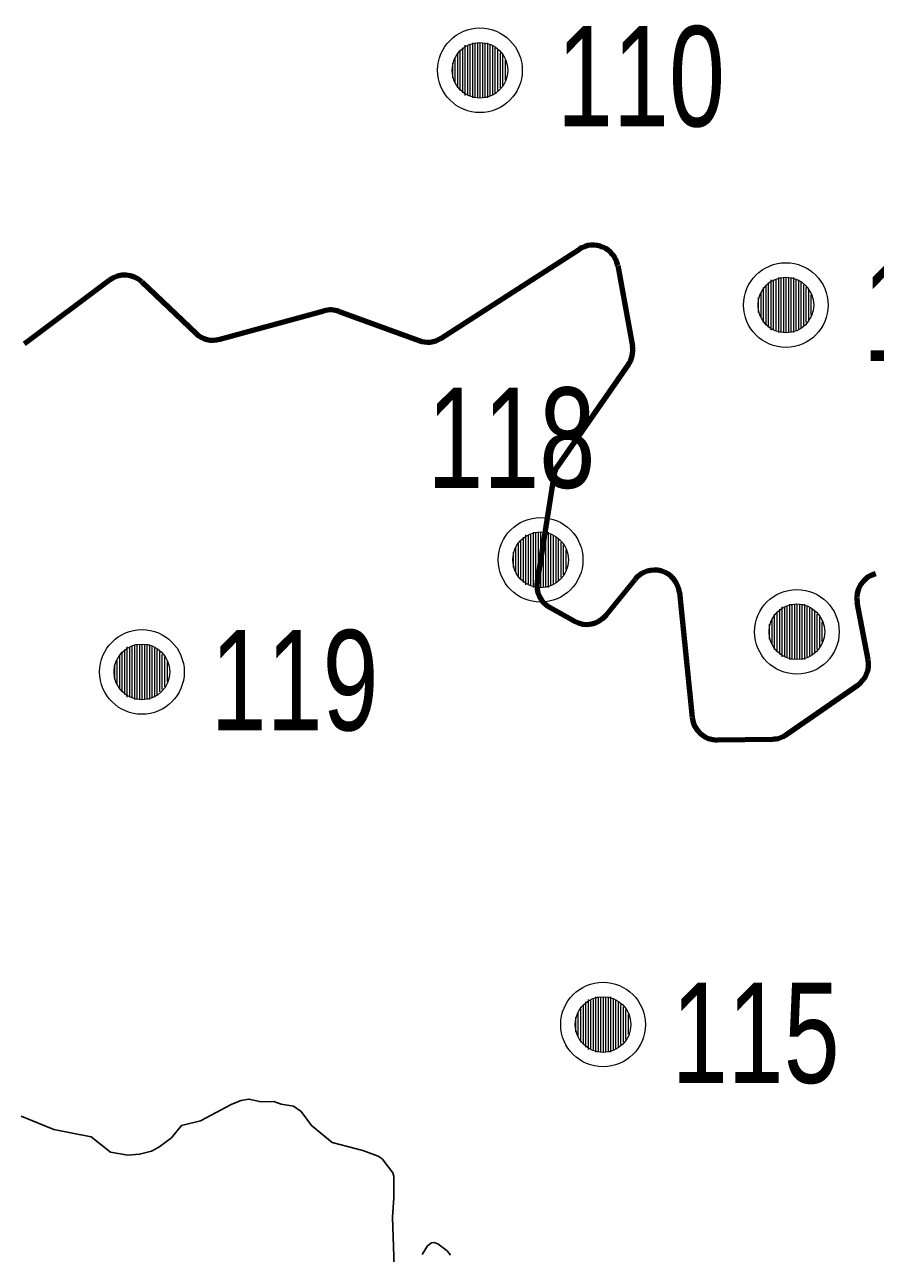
# Model space of a CAD drawing. Extents: x 553962 to 842807, y 8883888 to 9032388.
# Drawn here: x 741822 to 745215, y 8951173 to 8956073 of the extents above; entities that cross this region are included whole.
import ezdxf

# ---------------------------------------------------------------- set-up
doc = ezdxf.new("R2010")
doc.units = 0
doc.header["$LTSCALE"] = 160
for name, color, linetype, lineweight in [('21', 7, 'Continuous', 25), ('32', 7, 'Continuous', 13), ('33', 7, 'Continuous', 13), ('7', 7, 'Continuous', 90)]:
    doc.layers.add(name, color=color, linetype=linetype, lineweight=lineweight)

msp = doc.modelspace()

# ---------------------------------------------------------------- linework, layer by layer
at = {"layer": '21'}
for points in [[(743290.9, 8951495.2), (743248.2, 8951550.2), (743231.5, 8951561), (743171.6, 8951584.4), (743048.4, 8951615.2), (742965.9, 8951683.7), (742925.7, 8951738.8), (742894.4, 8951760.8), (742845.4, 8951768.3), (742815.9, 8951778.6), (742766, 8951777.7), (742716.6, 8951788.8), (742685.1, 8951783.5), (742648.7, 8951768.3), (742524.2, 8951702.7), (742447.7, 8951683), (742407.6, 8951634.3), (742357.9, 8951596.9), (742328.7, 8951581.1), (742280.7, 8951568.7), (742234, 8951565.1), (742165, 8951577.1), (742087.8, 8951638.7), (741938.6, 8951667.3), (741808.5, 8951720.2)], [(743295.6, 8951122), (743288.9, 8951318.1), (743294.6, 8951394.4), (743294.6, 8951481.4), (743290.9, 8951495.2)], [(743520.7, 8951166.1), (743507, 8951183.2), (743470.1, 8951211.5), (743455.2, 8951217.2), (743444.2, 8951215.6), (743428.2, 8951203.4), (743408.1, 8951169.4)]]:
    msp.add_lwpolyline(points, dxfattribs=at)
at = {"layer": '32'}
for p, q in [((743548, 8955961), (743548, 8955821)), ((743558, 8955971), (743558, 8955811)), ((743568, 8955981), (743568, 8955801)), ((743578, 8955991), (743578, 8955791)), ((743588, 8955991), (743588, 8955791)), ((743598, 8955991), (743598, 8955791)), ((743608, 8956001), (743608, 8955781)), ((743618, 8956001), (743618, 8955781)), ((743628, 8956001), (743628, 8955781)), ((743638, 8956001), (743638, 8955781)), ((743648, 8956001), (743648, 8955781)), ((743658, 8956001), (743658, 8955781)), ((743668, 8956001), (743668, 8955781)), ((743678, 8955991), (743678, 8955791)), ((743688, 8955991), (743688, 8955791)), ((743698, 8955981), (743698, 8955801)), ((743708, 8955971), (743708, 8955811)), ((743718, 8955961), (743718, 8955821)), ((743528, 8955921), (743528, 8955861)), ((743538, 8955941), (743538, 8955841)), ((743728, 8955951), (743728, 8955831)), ((743738, 8955931), (743738, 8955851)), ((744778, 8955035), (744778, 8954875)), ((744788, 8955045), (744788, 8954865)), ((744798, 8955055), (744798, 8954855)), ((744808, 8955055), (744808, 8954855)), ((744818, 8955055), (744818, 8954855)), ((744828, 8955065), (744828, 8954845)), ((744838, 8955065), (744838, 8954845)), ((744848, 8955065), (744848, 8954845)), ((744858, 8955065), (744858, 8954845)), ((744868, 8955065), (744868, 8954845)), ((744878, 8955065), (744878, 8954845)), ((744888, 8955065), (744888, 8954845)), ((744898, 8955055), (744898, 8954855)), ((744908, 8955055), (744908, 8954855)), ((744918, 8955045), (744918, 8954865)), ((744928, 8955035), (744928, 8954875)), ((744748, 8954985), (744748, 8954925)), ((744758, 8955005), (744758, 8954905)), ((744768, 8955025), (744768, 8954885)), ((744938, 8955025), (744938, 8954885)), ((744948, 8955015), (744948, 8954895)), ((744958, 8954995), (744958, 8954915)), ((743850, 8954049), (743850, 8953829)), ((743860, 8954049), (743860, 8953829)), ((743870, 8954049), (743870, 8953829)), ((743880, 8954049), (743880, 8953829)), ((743890, 8954049), (743890, 8953829)), ((743900, 8954049), (743900, 8953829)), ((743910, 8954049), (743910, 8953829)), ((743790, 8954009), (743790, 8953869)), ((743800, 8954019), (743800, 8953859)), ((743810, 8954029), (743810, 8953849)), ((743820, 8954039), (743820, 8953839)), ((743830, 8954039), (743830, 8953839)), ((743840, 8954039), (743840, 8953839)), ((743920, 8954039), (743920, 8953839)), ((743930, 8954039), (743930, 8953839)), ((743940, 8954029), (743940, 8953849)), ((743950, 8954019), (743950, 8953859)), ((743960, 8954009), (743960, 8953869)), ((743970, 8953999), (743970, 8953879)), ((743770, 8953969), (743770, 8953909)), ((743780, 8953989), (743780, 8953889)), ((743980, 8953979), (743980, 8953899)), ((744872, 8953762), (744872, 8953542)), ((744882, 8953762), (744882, 8953542)), ((744892, 8953762), (744892, 8953542)), ((744902, 8953762), (744902, 8953542)), ((744912, 8953762), (744912, 8953542)), ((744922, 8953762), (744922, 8953542)), ((744932, 8953762), (744932, 8953542)), ((744812, 8953722), (744812, 8953582)), ((744822, 8953732), (744822, 8953572)), ((744832, 8953742), (744832, 8953562)), ((744842, 8953752), (744842, 8953552)), ((744852, 8953752), (744852, 8953552)), ((744862, 8953752), (744862, 8953552)), ((744942, 8953752), (744942, 8953552)), ((744952, 8953752), (744952, 8953552)), ((744962, 8953742), (744962, 8953562)), ((744972, 8953732), (744972, 8953572)), ((744982, 8953722), (744982, 8953582)), ((744992, 8953712), (744992, 8953592)), ((744792, 8953682), (744792, 8953622)), ((744802, 8953702), (744802, 8953602)), ((745002, 8953692), (745002, 8953612))]:
    msp.add_line(p, q, dxfattribs=at)
for centre, radius in [((743638, 8955891), 168.7), ((743638, 8955891), 111), ((744858, 8954955), 168.7), ((744858, 8954955), 111), ((743880, 8953939), 168.7), ((743880, 8953939), 111), ((744902, 8953652), 168.7), ((744902, 8953652), 111)]:
    msp.add_circle(centre, radius, dxfattribs=at)
at = {"layer": '33'}
for p, q in [((742200, 8953562), (742200, 8953422)), ((742210, 8953572), (742210, 8953412)), ((742220, 8953582), (742220, 8953402)), ((742230, 8953592), (742230, 8953392)), ((742240, 8953592), (742240, 8953392)), ((742250, 8953592), (742250, 8953392)), ((742260, 8953602), (742260, 8953382)), ((742270, 8953602), (742270, 8953382)), ((742280, 8953602), (742280, 8953382)), ((742290, 8953602), (742290, 8953382)), ((742300, 8953602), (742300, 8953382)), ((742310, 8953602), (742310, 8953382)), ((742320, 8953602), (742320, 8953382)), ((742330, 8953592), (742330, 8953392)), ((742340, 8953592), (742340, 8953392)), ((742350, 8953582), (742350, 8953402)), ((742360, 8953572), (742360, 8953412)), ((742370, 8953562), (742370, 8953422)), ((742180, 8953522), (742180, 8953462)), ((742190, 8953542), (742190, 8953442)), ((742380, 8953552), (742380, 8953432)), ((742390, 8953532), (742390, 8953452)), ((744069, 8952186), (744069, 8951986)), ((744079, 8952186), (744079, 8951986)), ((744089, 8952186), (744089, 8951986)), ((744099, 8952196), (744099, 8951976)), ((744109, 8952196), (744109, 8951976)), ((744119, 8952196), (744119, 8951976)), ((744129, 8952196), (744129, 8951976)), ((744139, 8952196), (744139, 8951976)), ((744149, 8952196), (744149, 8951976)), ((744159, 8952196), (744159, 8951976)), ((744169, 8952186), (744169, 8951986)), ((744179, 8952186), (744179, 8951986)), ((744029, 8952136), (744029, 8952036)), ((744039, 8952156), (744039, 8952016)), ((744049, 8952166), (744049, 8952006)), ((744059, 8952176), (744059, 8951996)), ((744189, 8952176), (744189, 8951996)), ((744199, 8952166), (744199, 8952006)), ((744209, 8952156), (744209, 8952016)), ((744219, 8952146), (744219, 8952026)), ((744019, 8952116), (744019, 8952056)), ((744229, 8952126), (744229, 8952046))]:
    msp.add_line(p, q, dxfattribs=at)
for centre, radius in [((742290, 8953492), 168.7), ((742290, 8953492), 111), ((744129, 8952086), 168.7), ((744129, 8952086), 111)]:
    msp.add_circle(centre, radius, dxfattribs=at)
at = {"layer": '7'}
for p, q in [((743483.1, 8954822.8), (744034.8, 8955178.2)), ((744187.3, 8955112.1), (744245.9, 8954791.4)), ((741822, 8954800.5), (742161.2, 8955054.6)), ((742290.1, 8955047), (742504.9, 8954842.4)), ((742600.2, 8954818.4), (743015.9, 8954931.8)), ((743076.6, 8954929.3), (743394.6, 8954813)), ((744229.5, 8954716.2), (743949.7, 8954315.5)), ((743932.9, 8954274), (743865.9, 8953853)), ((744141.4, 8953718.8), (744256.5, 8953861.1)), ((744433.7, 8953808.4), (744484.4, 8953310.4)), ((745185.8, 8953539.6), (745142.6, 8953768.2)), ((743915.7, 8953750), (744014.7, 8953694.5)), ((744860.1, 8953242.2), (745144.4, 8953438.8)), ((744585.7, 8953220.6), (744805, 8953224.4))]:
    msp.add_line(p, q, dxfattribs=at)
for centre, start, end in [((744088.9, 8955094.1), 10.3564, 122.7857), ((742221.1, 8954974.6), 46.3911, 126.8428), ((743042.2, 8954835.3), 69.9195, 105.2622), ((742573.8, 8954914.8), 226.3911, 285.2622), ((743428.9, 8954906.9), 249.9195, 302.7857), ((744147.5, 8954773.4), 325.0694, 10.3564), ((744031.7, 8954258.3), 145.0694, 170.9554), ((743964.6, 8953837.2), 170.9554, 240.6985), ((744334.2, 8953798.3), 5.8137, 141.0427), ((745240.8, 8953786.7), 104.8484, 190.7014), ((744063.6, 8953781.7), 240.6985, 321.0427), ((745087.5, 8953521.1), 304.6703, 10.7014), ((744583.9, 8953320.5), 185.8137, 271.014), ((744803.2, 8953324.4), 271.014, 304.6703)]:
    msp.add_arc(centre, 100, start, end, dxfattribs=at)

# ---------------------------------------------------------------- texts
at = {"layer": '32', "width": 0.75}
for s, p in [('110', (743945.8, 8955667.3)), ('113', (745165.8, 8954731.3)), ('118', (743428.7, 8954226))]:
    msp.add_text(s, height=400, dxfattribs=at).set_placement(p)
at = {"layer": '33', "width": 0.75}
for s, p in [('119', (742564.2, 8953259.1)), ('115', (744403.2, 8951853.1))]:
    msp.add_text(s, height=400, dxfattribs=at).set_placement(p)

doc.saveas('drawing.dxf')
